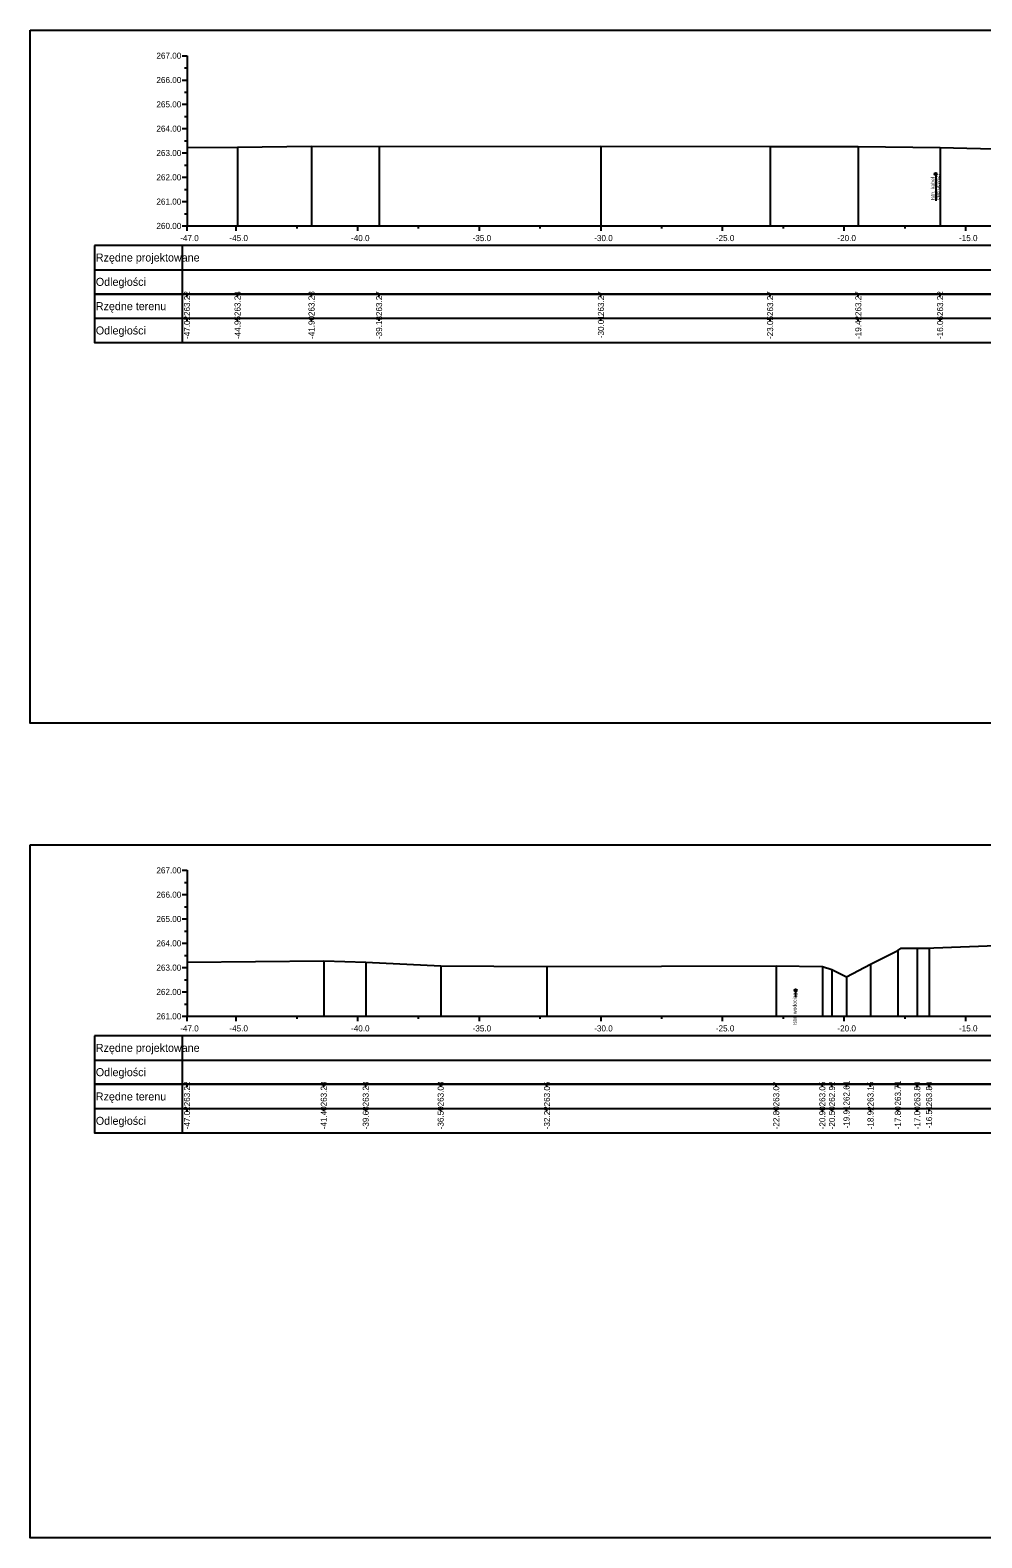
# Model space of a CAD drawing. Extents: x 6516023 to 6560129, y 5513077 to 5529206.
# Drawn here: x 6520449.5 to 6520488.6, y 5514518.2 to 5514580.2 of the extents above; entities that cross this region are included whole.
import ezdxf

# ---------------------------------------------------------------- set-up
doc = ezdxf.new("R2010")
doc.units = 0
for name, color, linetype in [('TOR_PRZEK_P-kable', 7, 'Continuous'), ('TOR_PRZEK_P-tabelka istniejace', 7, 'Continuous'), ('TOR_PRZEK_P-tabelka projektowane', 7, 'Continuous'), ('TOR_PRZEK_P-teren istniejacy', 7, 'Continuous'), ('TOR_PRZEK_P-uklad odniesienia', 7, 'Continuous'), ('TOR_RAMKI-ramka+tabelka 1', 7, 'Continuous')]:
    doc.layers.add(name, color=color, linetype=linetype)

msp = doc.modelspace()

# ---------------------------------------------------------------- linework, layer by layer
at = {"layer": 'TOR_PRZEK_P-kable'}
for p, q in [((6520486.748, 5514574.244), (6520486.748, 5514573.134)), ((6520480.989, 5514540.669), (6520480.989, 5514540.399))]:
    msp.add_line(p, q, dxfattribs=at)
for centre in [(6520486.748, 5514574.244), (6520480.989, 5514540.669)]:
    msp.add_circle(centre, 0.05, dxfattribs=at)
at = {"layer": 'TOR_PRZEK_P-tabelka istniejace'}
for p, q in [((6520452.163, 5514569.306), (6520452.163, 5514567.306)), ((6520455.763, 5514569.306), (6520455.763, 5514567.306)), ((6520455.963, 5514569.206), (6520455.963, 5514569.306)), ((6520458.041, 5514569.206), (6520458.041, 5514569.306)), ((6520461.083, 5514569.206), (6520461.083, 5514569.306)), ((6520463.86, 5514569.206), (6520463.86, 5514569.306)), ((6520472.983, 5514569.206), (6520472.983, 5514569.306)), ((6520479.939, 5514569.206), (6520479.939, 5514569.306)), ((6520483.564, 5514569.206), (6520483.564, 5514569.306)), ((6520486.929, 5514569.206), (6520486.929, 5514569.306)), ((6520452.163, 5514568.306), (6520545.963, 5514568.306)), ((6520455.963, 5514568.206), (6520455.963, 5514568.306)), ((6520458.041, 5514568.206), (6520458.041, 5514568.306)), ((6520461.083, 5514568.206), (6520461.083, 5514568.306)), ((6520463.86, 5514568.206), (6520463.86, 5514568.306)), ((6520472.983, 5514568.206), (6520472.983, 5514568.306)), ((6520479.939, 5514568.206), (6520479.939, 5514568.306)), ((6520483.564, 5514568.206), (6520483.564, 5514568.306)), ((6520486.929, 5514568.206), (6520486.929, 5514568.306)), ((6520452.163, 5514536.806), (6520452.163, 5514534.806)), ((6520455.763, 5514536.806), (6520455.763, 5514534.806)), ((6520455.963, 5514536.706), (6520455.963, 5514536.806)), ((6520461.586, 5514536.706), (6520461.586, 5514536.806)), ((6520463.312, 5514536.706), (6520463.312, 5514536.806)), ((6520466.393, 5514536.706), (6520466.393, 5514536.806)), ((6520470.765, 5514536.706), (6520470.765, 5514536.806)), ((6520480.191, 5514536.706), (6520480.191, 5514536.806)), ((6520482.087, 5514536.706), (6520482.087, 5514536.806)), ((6520482.484, 5514536.706), (6520482.484, 5514536.806)), ((6520483.081, 5514536.706), (6520483.081, 5514536.806)), ((6520484.068, 5514536.706), (6520484.068, 5514536.806)), ((6520485.192, 5514536.706), (6520485.192, 5514536.806)), ((6520485.988, 5514536.706), (6520485.988, 5514536.806)), ((6520486.476, 5514536.706), (6520486.476, 5514536.806)), ((6520452.163, 5514535.806), (6520545.963, 5514535.806)), ((6520455.963, 5514535.706), (6520455.963, 5514535.806)), ((6520461.586, 5514535.706), (6520461.586, 5514535.806)), ((6520463.312, 5514535.706), (6520463.312, 5514535.806)), ((6520466.393, 5514535.706), (6520466.393, 5514535.806)), ((6520470.765, 5514535.706), (6520470.765, 5514535.806)), ((6520480.191, 5514535.706), (6520480.191, 5514535.806)), ((6520482.087, 5514535.706), (6520482.087, 5514535.806)), ((6520482.484, 5514535.706), (6520482.484, 5514535.806)), ((6520483.081, 5514535.706), (6520483.081, 5514535.806)), ((6520484.068, 5514535.706), (6520484.068, 5514535.806)), ((6520485.192, 5514535.706), (6520485.192, 5514535.806)), ((6520485.988, 5514535.706), (6520485.988, 5514535.806)), ((6520486.476, 5514535.706), (6520486.476, 5514535.806))]:
    msp.add_line(p, q, dxfattribs=at)
for points in [[(6520455.963, 5514575.329), (6520455.963, 5514572.306), (6520455.963, 5514572.176), (6520455.963, 5514572.106)], [(6520458.041, 5514575.348), (6520458.041, 5514572.306), (6520458.041, 5514572.176), (6520458.041, 5514572.106)], [(6520461.083, 5514575.385), (6520461.083, 5514572.306), (6520461.083, 5514572.176), (6520461.083, 5514572.106)], [(6520463.86, 5514575.377), (6520463.86, 5514572.306), (6520463.86, 5514572.176), (6520463.86, 5514572.106)], [(6520472.983, 5514575.379), (6520472.983, 5514572.306), (6520472.983, 5514572.176), (6520472.983, 5514572.106)], [(6520479.939, 5514575.377), (6520479.939, 5514572.306), (6520479.939, 5514572.176), (6520479.939, 5514572.106)], [(6520483.564, 5514575.377), (6520483.564, 5514572.306), (6520483.564, 5514572.176), (6520483.564, 5514572.106)], [(6520486.929, 5514575.324), (6520486.929, 5514572.306), (6520486.929, 5514572.176), (6520486.929, 5514572.106)], [(6520485.192, 5514542.315), (6520485.192, 5514539.806), (6520485.192, 5514539.676), (6520485.192, 5514539.606)], [(6520485.988, 5514542.404), (6520485.988, 5514539.806), (6520485.988, 5514539.676), (6520485.988, 5514539.606)], [(6520486.476, 5514542.408), (6520486.476, 5514539.806), (6520486.476, 5514539.676), (6520486.476, 5514539.606)], [(6520455.963, 5514541.827), (6520455.963, 5514539.806), (6520455.963, 5514539.676), (6520455.963, 5514539.606)], [(6520461.586, 5514541.89), (6520461.586, 5514539.806), (6520461.586, 5514539.676), (6520461.586, 5514539.606)], [(6520463.312, 5514541.835), (6520463.312, 5514539.806), (6520463.312, 5514539.676), (6520463.312, 5514539.606)], [(6520466.393, 5514541.683), (6520466.393, 5514539.806), (6520466.393, 5514539.676), (6520466.393, 5514539.606)], [(6520470.765, 5514541.656), (6520470.765, 5514539.806), (6520470.765, 5514539.676), (6520470.765, 5514539.606)], [(6520480.191, 5514541.678), (6520480.191, 5514539.806), (6520480.191, 5514539.676), (6520480.191, 5514539.606)], [(6520482.087, 5514541.655), (6520482.087, 5514539.806), (6520482.087, 5514539.676), (6520482.087, 5514539.606)], [(6520484.068, 5514541.751), (6520484.068, 5514539.806), (6520484.068, 5514539.676), (6520484.068, 5514539.606)], [(6520482.484, 5514541.529), (6520482.484, 5514539.806), (6520482.484, 5514539.676), (6520482.484, 5514539.606)], [(6520483.081, 5514541.221), (6520483.081, 5514539.806), (6520483.081, 5514539.676), (6520483.081, 5514539.606)]]:
    msp.add_lwpolyline(points, dxfattribs=at)
for points in [[(6520452.163, 5514569.306), (6520452.163, 5514567.306), (6520545.963, 5514567.306), (6520545.963, 5514569.306)], [(6520452.163, 5514536.806), (6520452.163, 5514534.806), (6520545.963, 5514534.806), (6520545.963, 5514536.806)]]:
    msp.add_lwpolyline(points, close=True, dxfattribs=at)
at = {"layer": 'TOR_PRZEK_P-tabelka projektowane'}
for p, q in [((6520452.163, 5514571.306), (6520452.163, 5514569.306)), ((6520455.763, 5514571.306), (6520455.763, 5514569.306)), ((6520452.163, 5514570.306), (6520545.963, 5514570.306)), ((6520452.163, 5514538.806), (6520452.163, 5514536.806)), ((6520455.763, 5514538.806), (6520455.763, 5514536.806)), ((6520452.163, 5514537.806), (6520545.963, 5514537.806))]:
    msp.add_line(p, q, dxfattribs=at)
for points in [[(6520452.163, 5514571.306), (6520452.163, 5514569.306), (6520545.963, 5514569.306), (6520545.963, 5514571.306)], [(6520452.163, 5514538.806), (6520452.163, 5514536.806), (6520545.963, 5514536.806), (6520545.963, 5514538.806)]]:
    msp.add_lwpolyline(points, close=True, dxfattribs=at)
at = {"layer": 'TOR_PRZEK_P-teren istniejacy'}
for points in [[(6520455.963, 5514575.329), (6520458.041, 5514575.348), (6520461.083, 5514575.385), (6520463.86, 5514575.377), (6520472.983, 5514575.379), (6520479.939, 5514575.377), (6520483.564, 5514575.377), (6520486.929, 5514575.324), (6520489.684, 5514575.266)], [(6520455.963, 5514541.827), (6520461.586, 5514541.89), (6520463.312, 5514541.835), (6520466.393, 5514541.683), (6520470.765, 5514541.656), (6520480.191, 5514541.678), (6520482.087, 5514541.655), (6520482.484, 5514541.529), (6520483.081, 5514541.221), (6520484.068, 5514541.751), (6520485.192, 5514542.315), (6520485.331, 5514542.403), (6520485.988, 5514542.404), (6520486.476, 5514542.408), (6520486.674, 5514542.422), (6520489.24, 5514542.513)]]:
    msp.add_lwpolyline(points, dxfattribs=at)
at = {"layer": 'TOR_PRZEK_P-uklad odniesienia'}
for p, q in [((6520455.763, 5514579.106), (6520455.963, 5514579.106)), ((6520455.963, 5514579.106), (6520455.963, 5514572.106)), ((6520455.863, 5514578.606), (6520455.963, 5514578.606)), ((6520455.763, 5514578.106), (6520455.963, 5514578.106)), ((6520455.863, 5514577.606), (6520455.963, 5514577.606)), ((6520455.763, 5514577.106), (6520455.963, 5514577.106)), ((6520455.863, 5514576.606), (6520455.963, 5514576.606)), ((6520455.763, 5514576.106), (6520455.963, 5514576.106)), ((6520455.863, 5514575.606), (6520455.963, 5514575.606)), ((6520455.763, 5514575.106), (6520455.963, 5514575.106)), ((6520455.863, 5514574.606), (6520455.963, 5514574.606)), ((6520455.763, 5514574.106), (6520455.963, 5514574.106)), ((6520455.863, 5514573.606), (6520455.963, 5514573.606)), ((6520455.763, 5514573.106), (6520455.963, 5514573.106)), ((6520455.763, 5514572.106), (6520455.963, 5514572.106)), ((6520455.863, 5514572.606), (6520455.963, 5514572.606)), ((6520455.963, 5514572.106), (6520545.963, 5514572.106)), ((6520455.963, 5514572.006), (6520455.963, 5514572.106)), ((6520455.963, 5514571.906), (6520455.963, 5514572.106)), ((6520457.988, 5514571.906), (6520457.988, 5514572.106)), ((6520460.488, 5514572.006), (6520460.488, 5514572.106)), ((6520462.988, 5514571.906), (6520462.988, 5514572.106)), ((6520465.488, 5514572.006), (6520465.488, 5514572.106)), ((6520467.988, 5514571.906), (6520467.988, 5514572.106)), ((6520470.488, 5514572.006), (6520470.488, 5514572.106)), ((6520472.988, 5514571.906), (6520472.988, 5514572.106)), ((6520475.488, 5514572.006), (6520475.488, 5514572.106)), ((6520477.988, 5514571.906), (6520477.988, 5514572.106)), ((6520480.488, 5514572.006), (6520480.488, 5514572.106)), ((6520482.988, 5514571.906), (6520482.988, 5514572.106)), ((6520485.488, 5514572.006), (6520485.488, 5514572.106)), ((6520487.988, 5514571.906), (6520487.988, 5514572.106)), ((6520455.763, 5514545.606), (6520455.963, 5514545.606)), ((6520455.963, 5514545.606), (6520455.963, 5514539.606)), ((6520455.863, 5514545.106), (6520455.963, 5514545.106)), ((6520455.763, 5514544.606), (6520455.963, 5514544.606)), ((6520455.763, 5514543.606), (6520455.963, 5514543.606)), ((6520455.863, 5514544.106), (6520455.963, 5514544.106)), ((6520455.863, 5514543.106), (6520455.963, 5514543.106)), ((6520455.763, 5514542.606), (6520455.963, 5514542.606)), ((6520455.863, 5514542.106), (6520455.963, 5514542.106)), ((6520455.763, 5514541.606), (6520455.963, 5514541.606)), ((6520455.863, 5514541.106), (6520455.963, 5514541.106)), ((6520455.763, 5514540.606), (6520455.963, 5514540.606)), ((6520455.863, 5514540.106), (6520455.963, 5514540.106)), ((6520455.763, 5514539.606), (6520455.963, 5514539.606)), ((6520455.963, 5514539.606), (6520545.963, 5514539.606)), ((6520455.963, 5514539.506), (6520455.963, 5514539.606)), ((6520455.963, 5514539.406), (6520455.963, 5514539.606)), ((6520457.988, 5514539.406), (6520457.988, 5514539.606)), ((6520460.488, 5514539.506), (6520460.488, 5514539.606)), ((6520462.988, 5514539.406), (6520462.988, 5514539.606)), ((6520465.488, 5514539.506), (6520465.488, 5514539.606)), ((6520467.988, 5514539.406), (6520467.988, 5514539.606)), ((6520470.488, 5514539.506), (6520470.488, 5514539.606)), ((6520472.988, 5514539.406), (6520472.988, 5514539.606)), ((6520475.488, 5514539.506), (6520475.488, 5514539.606)), ((6520477.988, 5514539.406), (6520477.988, 5514539.606)), ((6520480.488, 5514539.506), (6520480.488, 5514539.606)), ((6520482.988, 5514539.406), (6520482.988, 5514539.606)), ((6520485.488, 5514539.506), (6520485.488, 5514539.606)), ((6520487.988, 5514539.406), (6520487.988, 5514539.606))]:
    msp.add_line(p, q, dxfattribs=at)
at = {"layer": 'TOR_RAMKI-ramka+tabelka 1'}
for points in [[(6520449.513, 5514580.156), (6520697.013, 5514580.156), (6520697.013, 5514551.656), (6520449.513, 5514551.656)], [(6520449.513, 5514546.656), (6520697.013, 5514546.656), (6520697.013, 5514518.156), (6520449.513, 5514518.156)]]:
    msp.add_lwpolyline(points, close=True, dxfattribs=at)

# ---------------------------------------------------------------- texts
at = {"layer": 'TOR_PRZEK_P-kable'}
for s, p in [('Istn. kabel', (6520486.703, 5514573.17)), ('energetycz.', (6520486.897, 5514573.17)), ('Istn. wodociąg', (6520481.027, 5514539.249))]:
    msp.add_text(s, height=0.14999, rotation=90.0511, dxfattribs=at).set_placement(p)
at = {"layer": 'TOR_PRZEK_P-tabelka istniejace'}
for s, p in [('Rzędne terenu', (6520452.213, 5514568.641)), ('Odległości', (6520452.213, 5514567.641)), ('Rzędne terenu', (6520452.213, 5514536.141)), ('Odległości', (6520452.213, 5514535.141))]:
    msp.add_text(s, height=0.33, dxfattribs=at).set_placement(p)
for s, p in [('263.22', (6520456.088, 5514568.4)), ('263.24', (6520458.166, 5514568.399)), ('263.28', (6520461.208, 5514568.398)), ('263.27', (6520463.985, 5514568.398)), ('263.27', (6520473.108, 5514568.398)), ('263.27', (6520480.064, 5514568.398)), ('263.27', (6520483.689, 5514568.398)), ('263.22', (6520487.054, 5514568.4)), ('-47.02', (6520456.088, 5514567.456)), ('-44.95', (6520458.166, 5514567.453)), ('-41.90', (6520461.208, 5514567.455)), ('-39.13', (6520463.985, 5514567.454)), ('-30.01', (6520473.108, 5514567.489)), ('-23.05', (6520480.064, 5514567.453)), ('-19.42', (6520483.689, 5514567.456)), ('-16.06', (6520487.054, 5514567.454)), ('263.22', (6520456.088, 5514535.9)), ('263.28', (6520461.711, 5514535.898)), ('263.23', (6520463.437, 5514535.898)), ('263.08', (6520466.518, 5514535.898)), ('263.05', (6520470.89, 5514535.897)), ('263.07', (6520480.316, 5514535.898)), ('263.05', (6520482.212, 5514535.897)), ('262.92', (6520482.609, 5514535.9)), ('262.61', (6520483.206, 5514535.933)), ('263.15', (6520484.193, 5514535.897)), ('263.71', (6520485.317, 5514535.933)), ('263.80', (6520486.113, 5514535.898)), ('263.80', (6520486.601, 5514535.898)), ('-47.02', (6520456.088, 5514534.956)), ('-41.40', (6520461.711, 5514534.955)), ('-39.68', (6520463.437, 5514534.954)), ('-36.59', (6520466.518, 5514534.955)), ('-32.22', (6520470.89, 5514534.956)), ('-22.80', (6520480.316, 5514534.955)), ('-20.90', (6520482.212, 5514534.955)), ('-20.50', (6520482.609, 5514534.955)), ('-19.91', (6520483.206, 5514534.989)), ('-18.92', (6520484.193, 5514534.956)), ('-17.80', (6520485.317, 5514534.955)), ('-17.00', (6520486.113, 5514534.955)), ('-16.51', (6520486.601, 5514534.989))]:
    msp.add_text(s, height=0.25, rotation=90, dxfattribs=at).set_placement(p)
at = {"layer": 'TOR_PRZEK_P-tabelka projektowane'}
for s, p in [('Rzędne projektowane', (6520452.213, 5514570.641)), ('Odległości', (6520452.213, 5514569.641)), ('Rzędne projektowane', (6520452.213, 5514538.141)), ('Odległości', (6520452.213, 5514537.141))]:
    msp.add_text(s, height=0.33, dxfattribs=at).set_placement(p)
at = {"layer": 'TOR_PRZEK_P-uklad odniesienia'}
for s, height, p in [('267.00', 0.25, (6520454.705, 5514578.981)), ('266.00', 0.25, (6520454.705, 5514577.981)), ('265.00', 0.25, (6520454.705, 5514576.981)), ('264.00', 0.25, (6520454.705, 5514575.981)), ('263.00', 0.25, (6520454.705, 5514574.981)), ('262.00', 0.25, (6520454.705, 5514573.981)), ('261.00', 0.25, (6520454.705, 5514572.981)), ('260.00', 0.25, (6520454.705, 5514571.981)), ('-', 0.0001, (6520455.963, 5514572.106)), ('-47.0', 0.25, (6520455.682, 5514571.481)), ('-45.0', 0.25, (6520457.707, 5514571.481)), ('-40.0', 0.25, (6520462.707, 5514571.481)), ('-35.0', 0.25, (6520467.707, 5514571.481)), ('-30.0', 0.25, (6520472.707, 5514571.481)), ('-25.0', 0.25, (6520477.707, 5514571.481)), ('-20.0', 0.25, (6520482.707, 5514571.481)), ('-15.0', 0.25, (6520487.707, 5514571.481)), ('267.00', 0.25, (6520454.705, 5514545.481)), ('266.00', 0.25, (6520454.705, 5514544.481)), ('265.00', 0.25, (6520454.705, 5514543.481)), ('264.00', 0.25, (6520454.705, 5514542.481)), ('263.00', 0.25, (6520454.705, 5514541.481)), ('262.00', 0.25, (6520454.705, 5514540.481)), ('261.00', 0.25, (6520454.705, 5514539.481)), ('-47.0', 0.25, (6520455.682, 5514538.981)), ('-', 0.0001, (6520455.963, 5514539.606)), ('-45.0', 0.25, (6520457.707, 5514538.981)), ('-40.0', 0.25, (6520462.707, 5514538.981)), ('-35.0', 0.25, (6520467.707, 5514538.981)), ('-30.0', 0.25, (6520472.707, 5514538.981)), ('-25.0', 0.25, (6520477.707, 5514538.981)), ('-20.0', 0.25, (6520482.707, 5514538.981)), ('-15.0', 0.25, (6520487.707, 5514538.981))]:
    msp.add_text(s, height=height, dxfattribs=at).set_placement(p)

doc.saveas('drawing.dxf')
